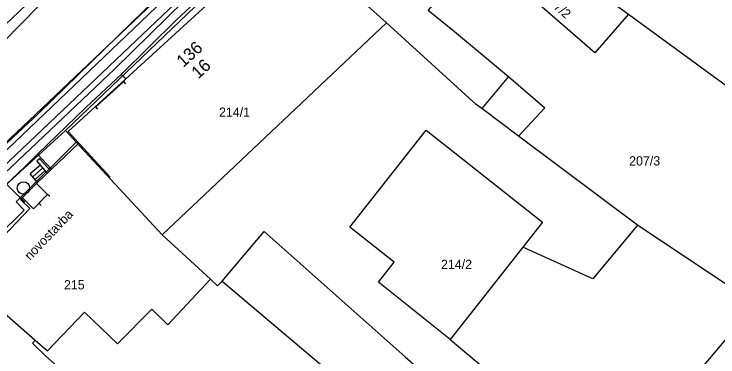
# Model space of a CAD drawing. Extents: x -601580 to 4, y -1204314 to 4.
# Drawn here: x -600441.7 to -600384.8, y -1203714.8 to -1203687.1 of the extents above; entities that cross this region are included whole.
import ezdxf

# ---------------------------------------------------------------- set-up
doc = ezdxf.new("R2010")
doc.units = 0
for name, color, linetype in [('00-INNOGY-NTL', 7, 'Continuous'), ('00-KN-HRANICE PARCEL', 7, 'Continuous'), ('00-KN-PARC. CISLA', 7, 'Continuous'), ('00-KN-VNITRNI KRESBA', 7, 'Continuous'), ('00-POLOHOPIS', 7, 'Continuous'), ('00-SITE KOM. KABEL', 7, 'Continuous'), ('00-VAK-VODA-RAD IGIS', 7, 'Continuous'), ('Vrstva 27', 7, 'Continuous'), ('Vrstva 6', 7, 'Continuous')]:
    doc.layers.add(name, color=color, linetype=linetype)

# ---------------------------------------------------------------- blocks, each defined once
blk = doc.blocks.new('VCHOD_1412')
at = {"layer": 'Vrstva 6'}
blk.add_line((0, 0.25), (0, 0), dxfattribs=at)
blk = doc.blocks.new('VCHOD_1414')
at = {"layer": 'Vrstva 6'}
blk.add_line((0, 0.25), (0, 0), dxfattribs=at)
blk = doc.blocks.new('6.20D_242')
at = {"layer": 'Vrstva 27'}
blk.add_circle((0, 0), 0.5, dxfattribs=at)
blk = doc.blocks.new('VCHOD_2438')
at = {"layer": 'Vrstva 6'}
blk.add_line((0, 0.25), (0, 0), dxfattribs=at)
blk = doc.blocks.new('VCHOD_2440')
at = {"layer": 'Vrstva 6'}
blk.add_line((0, 0.25), (0, 0), dxfattribs=at)

msp = doc.modelspace()

# ---------------------------------------------------------------- linework, layer by layer
at = {"layer": '00-INNOGY-NTL'}
for points in [[(-600368.49, -1203630.18), (-600377.69, -1203636.35), (-600377.83, -1203636.45), (-600379.12, -1203637.4), (-600390.52, -1203649.08), (-600393.75, -1203652.39), (-600407.12, -1203666.06), (-600410.69, -1203669.71), (-600416.55, -1203675.06), (-600425.93, -1203683.63), (-600443.216, -1203700.032)], [(-600443.216, -1203700.032), (-600440.852, -1203702.319)]]:
    msp.add_lwpolyline(points, dxfattribs=at)
at = {"layer": '00-KN-HRANICE PARCEL'}
for p, q in [((-600392, -1203687.12), (-600373.45, -1203700.7)), ((-600400.91, -1203696.99), (-600403.88, -1203694.76)), ((-600437.57, -1203696.53), (-600448.26, -1203706.28)), ((-600391.29, -1203704.19), (-600400.91, -1203696.99)), ((-600381.74, -1203710.56), (-600391.29, -1203704.19)), ((-600400.55, -1203705.95), (-600406.44, -1203713.44)), ((-600381.74, -1203710.56), (-600390.84, -1203721.33))]:
    msp.add_line(p, q, dxfattribs=at)
for points in [[(-600253.46, -1203531.77), (-600259.57, -1203537.67), (-600309.35, -1203581.63), (-600334.21, -1203600.46), (-600346.34, -1203609.78), (-600356.33, -1203617.3), (-600362.86, -1203622.3), (-600365.25, -1203624.15), (-600378.09, -1203636.25), (-600381.77, -1203639.93), (-600406.92, -1203664.19), (-600424.21, -1203680.79), (-600450.71, -1203706.1), (-600456.83, -1203710.5), (-600463.46, -1203715.87), (-600472.33, -1203722.55), (-600482.23, -1203729.97), (-600500.93, -1203742.85), (-600516.74, -1203754.05)], [(-600419.97, -1203680.36), (-600420.29, -1203680), (-600437.57, -1203696.53)], [(-600403.88, -1203694.76), (-600404.34, -1203694.42), (-600411.59, -1203687.83), (-600413.64, -1203686), (-600419.97, -1203680.36)], [(-600392, -1203687.12), (-600394.73, -1203690.26), (-600401.6, -1203684.26), (-600398.97, -1203681.3)], [(-600398.97, -1203681.3), (-600394.58, -1203685.23), (-600392, -1203687.12)], [(-600409.76, -1203682.4), (-600406.73, -1203685.06), (-600408.21, -1203686.81), (-600406.08, -1203688.51), (-600401.72, -1203692.16), (-600398.79, -1203694.7), (-600400.91, -1203696.99)], [(-600437.57, -1203696.53), (-600436.69, -1203697.47), (-600429.73, -1203704.96), (-600425.82, -1203708.55)], [(-600406.44, -1203713.44), (-600412.24, -1203708.79), (-600410.97, -1203707.18), (-600414.56, -1203704.35), (-600408.39, -1203696.51), (-600398.96, -1203703.93), (-600400.55, -1203705.95)], [(-600391.29, -1203704.19), (-600394.91, -1203708.53), (-600400.55, -1203705.95)], [(-600448.26, -1203706.28), (-600446.14, -1203708.12), (-600440.01, -1203713.48)], [(-600440.01, -1203713.48), (-600439.02, -1203714.35), (-600436.03, -1203711.22), (-600433.36, -1203713.79), (-600430.57, -1203710.97), (-600429.28, -1203712.23), (-600425.82, -1203708.55)], [(-600425.82, -1203708.55), (-600425.25, -1203709.08), (-600424.88, -1203708.7), (-600409.24, -1203721.92)], [(-600440.01, -1203713.48), (-600440.23, -1203713.72), (-600439.19, -1203714.76), (-600430.1, -1203722.84), (-600422.09, -1203729.96), (-600421.86, -1203730.16), (-600408.22, -1203742.58)], [(-600406.44, -1203713.44), (-600402.06, -1203717.09), (-600404.34, -1203719.81), (-600406.17, -1203718.28), (-600409.24, -1203721.92)]]:
    msp.add_lwpolyline(points, dxfattribs=at)
at = {"layer": '00-KN-VNITRNI KRESBA'}
for p, q in [((-600429.73, -1203704.96), (-600411.59, -1203687.83)), ((-600401.72, -1203692.16), (-600403.88, -1203694.76)), ((-600441.54, -1203702.29), (-600436.69, -1203697.47)), ((-600440.9, -1203702.97), (-600441.54, -1203702.29)), ((-600446.14, -1203708.12), (-600440.9, -1203702.97)), ((-600424.88, -1203708.7), (-600421.5, -1203704.7)), ((-600421.5, -1203704.7), (-600410.07, -1203714.82)), ((-600410.07, -1203714.82), (-600406.17, -1203718.28))]:
    msp.add_line(p, q, dxfattribs=at)
at = {"layer": '00-POLOHOPIS'}
for p, q in [((-600439.757, -1203695.152), (-600423.652, -1203679.468)), ((-600437.375, -1203683.135), (-600455.775, -1203700.66)), ((-600435.119, -1203694.628), (-600432.845, -1203692.563)), ((-600450.033, -1203704.721), (-600439.757, -1203695.152)), ((-600439.837, -1203700.744), (-600436.469, -1203697.55)), ((-600439.89, -1203698.977), (-600439.663, -1203698.78)), ((-600439.024, -1203699.973), (-600439.89, -1203698.977)), ((-600438.797, -1203699.776), (-600439.663, -1203698.78)), ((-600439.589, -1203699.324), (-600440.408, -1203700.036)), ((-600439.392, -1203699.55), (-600440.211, -1203700.262)), ((-600439.837, -1203700.744), (-600440.408, -1203700.036)), ((-600439.195, -1203699.776), (-600440.014, -1203700.488)), ((-600441.191, -1203702.113), (-600439.837, -1203700.744)), ((-600439.017, -1203701.693), (-600439.906, -1203700.814)), ((-600439.017, -1203701.693), (-600440.161, -1203702.85)), ((-600439.017, -1203701.693), (-600439.72, -1203702.404)), ((-600441.191, -1203702.113), (-600440.447, -1203702.842)), ((-600440.161, -1203702.85), (-600441.05, -1203701.971)), ((-600440.447, -1203702.842), (-600445.703, -1203708.351))]:
    msp.add_line(p, q, dxfattribs=at)
msp.add_lwpolyline([(-600416.279, -1203684.112), (-600419.655, -1203680.424), (-600437.335, -1203696.604), (-600433.959, -1203700.292)], dxfattribs=at)
at = {"layer": '00-SITE KOM. KABEL'}
for points in [[(-600433.58, -1203691.53), (-600420.86, -1203679.06), (-600412.83, -1203671.25)], [(-600433.06, -1203691.99), (-600428.59, -1203687.58), (-600425.61, -1203684.8), (-600424.64, -1203683.87), (-600420.82, -1203679.99)], [(-600446.15, -1203703.46), (-600433.58, -1203691.53)], [(-600439.83, -1203698.44), (-600435.92, -1203694.67), (-600433.06, -1203691.99)], [(-600433.06, -1203691.99), (-600435.92, -1203694.67)], [(-600433.06, -1203691.99), (-600432.67, -1203692.34)], [(-600454.7, -1203709.55), (-600449.93, -1203705.5), (-600447.19, -1203703.78), (-600445.87, -1203703.57), (-600444.77, -1203703.13), (-600440.93, -1203699.54), (-600439.83, -1203698.44)], [(-600440.93, -1203699.54), (-600439.83, -1203698.44)], [(-600439.83, -1203698.44), (-600438.69, -1203699.66)]]:
    msp.add_lwpolyline(points, dxfattribs=at)
at = {"layer": '00-VAK-VODA-RAD IGIS'}
for points in [[(-600372.217, -1203617.987), (-600384.278, -1203629.562), (-600410.006, -1203656.146), (-600451.093, -1203698.017), (-600454.254, -1203701.013)], [(-600450.006, -1203704.697), (-600416.253, -1203672.702)]]:
    msp.add_lwpolyline(points, dxfattribs=at)

# ---------------------------------------------------------------- block references
at = {"layer": '00-POLOHOPIS'}
for name, p, xscale, yscale, rotation in [('VCHOD_1414', (-600432.845, -1203692.563), 1.00000061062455, 1.00000061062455, -137.75775451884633), ('VCHOD_1412', (-600435.119, -1203694.628), 1.00000061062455, 1.00000061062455, -137.75775451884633), ('VCHOD_2438', (-600439.017, -1203701.693), 0.9999977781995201, 0.9999977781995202, -134.675880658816), ('VCHOD_2440', (-600439.72, -1203702.404), 0.9999977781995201, 0.9999977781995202, -134.675880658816)]:
    msp.add_blockref(name, p, dxfattribs=dict(at, xscale=xscale, yscale=yscale, rotation=rotation))
at = {"layer": '00-POLOHOPIS', "rotation": 90}
msp.add_blockref('6.20D_242', (-600440.961, -1203701.179), dxfattribs=at)

# ---------------------------------------------------------------- texts
at = {"layer": '00-KN-PARC. CISLA'}
msp.add_text('207/2', height=0.75, rotation=319, dxfattribs=at).set_placement((-600398.969, -1203685.888))
for s, p in [('214/1', (-600425.139, -1203695.42)), ('207/3', (-600391.96, -1203699.36)), ('214/2', (-600407.18, -1203707.73)), ('215', (-600437.684, -1203709.38))]:
    msp.add_text(s, height=0.75, dxfattribs=at).set_placement(p)
at = {"layer": '00-POLOHOPIS'}
for s, height, rotation, p in [('136', 1, 42.4643, (-600428.023, -1203691.471)), ('16', 1, 42.4643, (-600426.818, -1203692.401)), (' novostavba', 0.75, 46.3452, (-600440.617, -1203707.271))]:
    msp.add_text(s, height=height, rotation=rotation, dxfattribs=at).set_placement(p)

doc.saveas('drawing.dxf')
